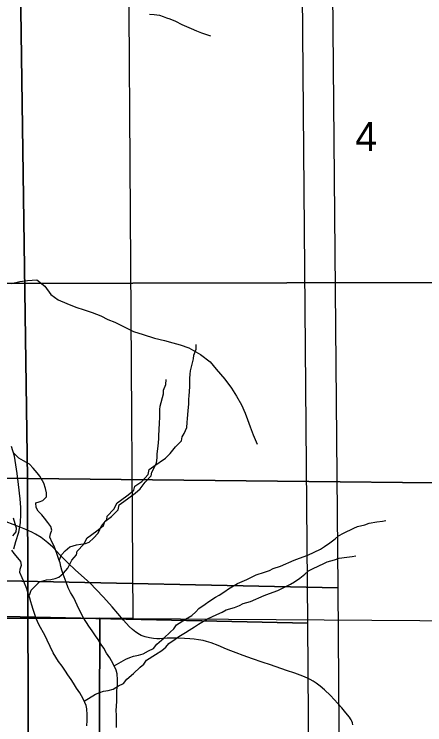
# Model space of a CAD drawing. Extents: x -21.1 to 50.3, y -4.9 to 22.1.
# Drawn here: x 7.402 to 7.992, y 15.768 to 16.789 of the extents above; entities that cross this region are included whole.
import ezdxf

# ---------------------------------------------------------------- set-up
doc = ezdxf.new("R2010")
doc.units = 0
for name, color, linetype in [('GM_X_Minor_River', 7, 'Continuous'), ('GM_X_Rail_Line_Text', 7, 'Continuous'), ('GM_X_Section', 7, 'Continuous'), ('GM_X_Section_Text', 7, 'Continuous'), ('GM_X_Township_Road', 7, 'Continuous'), ('SH_Cut_Line', 7, 'Continuous')]:
    doc.layers.add(name, color=color, linetype=linetype)

msp = doc.modelspace()

# ---------------------------------------------------------------- linework, layer by layer
at = {"layer": 'GM_X_Minor_River'}
for points in [[(7.5969, 16.7888), (7.6033, 16.7881), (7.6113, 16.787), (7.6163, 16.7855), (7.6213, 16.7836), (7.6262, 16.7821), (7.6342, 16.7788), (7.643, 16.7739), (7.6567, 16.7682), (7.6644, 16.7645), (7.6716, 16.7619), (7.6789, 16.7596), (7.6846, 16.7574)], [(7.3984, 16.402), (7.4105, 16.4046), (7.4216, 16.4064), (7.4348, 16.4071), (7.4462, 16.3983), (7.4552, 16.3861), (7.4654, 16.3784), (7.4779, 16.373), (7.4911, 16.368), (7.5029, 16.3642), (7.5142, 16.3603), (7.5267, 16.3553), (7.5369, 16.3503), (7.5468, 16.3464), (7.5604, 16.3399), (7.574, 16.333), (7.5876, 16.3287), (7.6039, 16.3233), (7.6183, 16.3202), (7.6304, 16.3167), (7.641, 16.3136), (7.6535, 16.3094), (7.6702, 16.3001), (7.6837, 16.2894), (7.6928, 16.2788), (7.7048, 16.2643), (7.7146, 16.2517), (7.7218, 16.2403), (7.7289, 16.2277), (7.7341, 16.2159), (7.7375, 16.2064), (7.7416, 16.1961), (7.7457, 16.1847), (7.7517, 16.1714)], [(7.4674, 16.0049), (7.4701, 16.0121), (7.4757, 16.0179), (7.4822, 16.024), (7.4921, 16.0267), (7.4982, 16.0275), (7.5046, 16.0287), (7.5099, 16.0306), (7.5164, 16.0363), (7.5228, 16.0436), (7.5284, 16.055), (7.5353, 16.063), (7.536, 16.068), (7.5454, 16.0779), (7.5503, 16.087), (7.5553, 16.0905), (7.5663, 16.0985), (7.5742, 16.105), (7.5757, 16.1107), (7.5856, 16.1176), (7.595, 16.1276), (7.5965, 16.1348), (7.603, 16.1394), (7.6196, 16.1512), (7.6265, 16.1577), (7.634, 16.1673), (7.6427, 16.1761), (7.6435, 16.1818), (7.6465, 16.1867), (7.6502, 16.1951), (7.651, 16.2023), (7.6513, 16.208), (7.6524, 16.219), (7.6535, 16.2293), (7.6534, 16.2358), (7.6538, 16.2407), (7.6545, 16.2536), (7.6548, 16.2586), (7.6548, 16.2654), (7.6551, 16.2715), (7.6555, 16.2764), (7.66, 16.2939), (7.6603, 16.2992), (7.6637, 16.3076), (7.664, 16.3145)], [(7.4242, 15.9544), (7.4268, 15.9616), (7.4325, 15.9674), (7.4389, 15.9735), (7.4488, 15.9762), (7.4549, 15.977), (7.4613, 15.9782), (7.4666, 15.9801), (7.4731, 15.9858), (7.4795, 15.9931), (7.4852, 16.0045), (7.492, 16.0125), (7.4927, 16.0175), (7.5022, 16.0274), (7.5071, 16.0365), (7.512, 16.04), (7.523, 16.048), (7.5309, 16.0545), (7.5324, 16.0602), (7.5423, 16.0671), (7.5517, 16.077), (7.5532, 16.0843), (7.5597, 16.0889), (7.5764, 16.1007), (7.5832, 16.1072), (7.5907, 16.1168), (7.5994, 16.1255), (7.6002, 16.1312), (7.6032, 16.1362), (7.6069, 16.1446), (7.6077, 16.1518), (7.608, 16.1575), (7.6091, 16.1685), (7.6102, 16.1788), (7.6101, 16.1852), (7.6105, 16.1902), (7.6112, 16.2031), (7.6115, 16.208), (7.6115, 16.2149), (7.6118, 16.221), (7.6122, 16.2259), (7.6167, 16.2434), (7.617, 16.2487), (7.6204, 16.2571), (7.6207, 16.2639)], [(7.4019, 16.0207), (7.4047, 16.0313), (7.4089, 16.0449), (7.4113, 16.0582), (7.4117, 16.0707), (7.4118, 16.0802), (7.4108, 16.0927), (7.4086, 16.1132), (7.4064, 16.1291), (7.4028, 16.1542), (7.3987, 16.1679)], [(7.4092, 16.1512), (7.4015, 16.1588)], [(7.5495, 15.7645), (7.5494, 15.782), (7.549, 15.7888), (7.5493, 15.7949), (7.55, 15.8021), (7.55, 15.8173), (7.5507, 15.8249), (7.5506, 15.8329), (7.5502, 15.8416), (7.549, 15.8466), (7.5448, 15.856), (7.5398, 15.8644), (7.5352, 15.8712), (7.531, 15.8784), (7.5275, 15.8837), (7.5229, 15.8905), (7.5194, 15.8958), (7.5145, 15.903), (7.5095, 15.9098), (7.5018, 15.9219), (7.4972, 15.931), (7.4929, 15.9401), (7.4906, 15.9454), (7.4879, 15.9507), (7.4833, 15.9583), (7.4798, 15.9647), (7.4768, 15.9731), (7.4729, 15.9844), (7.471, 15.9905), (7.4694, 15.9954), (7.4682, 16.0007), (7.4663, 16.0057), (7.4636, 16.014), (7.4597, 16.0246), (7.457, 16.0299), (7.4536, 16.0375), (7.4543, 16.0424), (7.4562, 16.0478), (7.455, 16.0531), (7.4508, 16.0588), (7.4458, 16.0648), (7.4423, 16.0697), (7.4366, 16.075), (7.4339, 16.0803), (7.4335, 16.0868), (7.4384, 16.0883), (7.4437, 16.0903), (7.4487, 16.0956), (7.449, 16.1013), (7.4471, 16.1074), (7.4448, 16.1153), (7.439, 16.1252), (7.4352, 16.1301), (7.4294, 16.1369), (7.4244, 16.1426), (7.4156, 16.1471), (7.4092, 16.1512)], [(7.4005, 16.0397), (7.4054, 16.0451), (7.4057, 16.0508), (7.4038, 16.0569), (7.4015, 16.0648)], [(7.5462, 15.8528), (7.5626, 15.8626), (7.5687, 15.8649), (7.574, 15.8668), (7.5809, 15.868), (7.5877, 15.87), (7.5953, 15.8746), (7.6025, 15.878), (7.6074, 15.8841), (7.6173, 15.8925), (7.6267, 15.9013), (7.6317, 15.9059), (7.6358, 15.9116), (7.6487, 15.9197), (7.6578, 15.9254), (7.6635, 15.9304), (7.6677, 15.9354), (7.6768, 15.9415), (7.6821, 15.9453), (7.6916, 15.9514), (7.6969, 15.9545), (7.7048, 15.9595), (7.7105, 15.9633), (7.7234, 15.971), (7.7367, 15.9771), (7.7443, 15.9806), (7.75, 15.9837), (7.7622, 15.9872), (7.7694, 15.9899), (7.7747, 15.9929), (7.7849, 15.996), (7.8047, 16.0045), (7.8123, 16.0076), (7.8244, 16.0118), (7.8427, 16.0206), (7.8484, 16.0241), (7.8559, 16.0295), (7.8635, 16.0352), (7.8684, 16.0398), (7.8753, 16.0432), (7.8905, 16.0505), (7.8954, 16.0528), (7.906, 16.0556), (7.9125, 16.0579), (7.9235, 16.0595), (7.9315, 16.0606), (7.9365, 16.0614)], [(7.5067, 15.7668), (7.5074, 15.7744), (7.5073, 15.7824), (7.5069, 15.7911), (7.5057, 15.7961), (7.5015, 15.8055), (7.4965, 15.8139), (7.4919, 15.8207), (7.4877, 15.8279), (7.4842, 15.8332), (7.4796, 15.84), (7.4762, 15.8453), (7.4712, 15.8525), (7.4662, 15.8593), (7.4585, 15.8714), (7.4539, 15.8805), (7.4496, 15.8896), (7.4473, 15.8949), (7.4446, 15.9002), (7.44, 15.9078), (7.4366, 15.9142), (7.4335, 15.9225), (7.4296, 15.9339), (7.4277, 15.94), (7.4261, 15.9449), (7.4249, 15.9502), (7.423, 15.9552), (7.4203, 15.9635), (7.4164, 15.9741), (7.4137, 15.9794), (7.4103, 15.987), (7.411, 15.9919), (7.4129, 15.9973), (7.4117, 16.0026), (7.4075, 16.0082), (7.4025, 16.0143), (7.3991, 16.0192)], [(7.5029, 15.8023), (7.5194, 15.8121), (7.5254, 15.8144), (7.5307, 15.8163), (7.5376, 15.8175), (7.5444, 15.8194), (7.552, 15.824), (7.5592, 15.8275), (7.5641, 15.8336), (7.574, 15.842), (7.5835, 15.8508), (7.5884, 15.8554), (7.5925, 15.8611), (7.6054, 15.8692), (7.6145, 15.8749), (7.6202, 15.8799), (7.6244, 15.8848), (7.6335, 15.891), (7.6388, 15.8948), (7.6483, 15.9009), (7.6536, 15.904), (7.6615, 15.909), (7.6672, 15.9128), (7.6801, 15.9205), (7.6934, 15.9266), (7.701, 15.9301), (7.7067, 15.9332), (7.7189, 15.9366), (7.7261, 15.9393), (7.7314, 15.9424), (7.7417, 15.9455), (7.7614, 15.954), (7.769, 15.957), (7.7812, 15.9613), (7.7994, 15.9701), (7.8051, 15.9736), (7.8126, 15.9789), (7.8202, 15.9847), (7.8252, 15.9893), (7.832, 15.9927), (7.8472, 16), (7.8521, 16.0023), (7.8627, 16.0051), (7.8692, 16.0074), (7.8802, 16.0089), (7.8882, 16.0101), (7.8932, 16.0109)]]:
    msp.add_lwpolyline(points, dxfattribs=at)
at = {"layer": 'GM_X_Rail_Line_Text'}
for points in [[(8.9, 16.4052), (6.9092, 16.4009), (6.9044, 16.4003), (6.9016, 16.4001), (6.8954, 16.3998), (6.8737, 16.3998), (6.8333, 16.3999), (6.7991, 16.3998), (6.765, 16.3998), (6.7339, 16.3998)], [(6.7339, 16.3998), (6.765, 16.3998), (6.7991, 16.3998), (6.8333, 16.3999), (6.8737, 16.3998), (6.8954, 16.3998), (6.9016, 16.4001), (6.9044, 16.4003), (6.9092, 16.4009), (8.9, 16.4052)]]:
    msp.add_lwpolyline(points, dxfattribs=at)
at = {"layer": 'GM_X_Section'}
for points in [[(6.473, 17.126), (7.4071, 17.132), (7.4213, 16.1221), (6.4119, 16.1246), (6.4154, 17.126)], [(7.4071, 17.132), (7.4753, 17.1323), (8.3964, 17.1315), (8.4094, 16.1114), (7.4213, 16.1221)], [(6.8441, 16.9976), (7.385, 16.9964), (7.8585, 16.9825), (7.8673, 15.9649), (7.3673, 15.9755), (6.8586, 15.9725)], [(7.5662, 16.9382), (7.573, 15.9211), (7.5252, 15.9214), (6.5596, 15.9199), (6.5415, 16.9412)], [(6.8008, 16.9471), (7.3417, 16.9459), (7.8152, 16.932), (7.824, 15.9144), (7.324, 15.925), (6.8153, 15.9219)], [(6.4119, 16.1246), (7.4213, 16.1221), (7.4245, 15.1173), (6.4128, 15.1194)], [(7.4213, 16.1221), (8.4094, 16.1114), (8.4195, 15.1137), (7.4245, 15.1173)], [(6.8586, 15.9725), (7.3673, 15.9755), (7.8673, 15.9649), (7.8745, 14.9507), (6.8708, 14.9575)], [(7.5252, 15.9214), (7.5222, 14.8982), (6.9863, 14.9122), (6.4986, 14.8975), (6.5047, 15.9207), (6.5596, 15.9199)], [(6.8153, 15.9219), (7.324, 15.925), (7.824, 15.9144), (7.8312, 14.9001), (6.8275, 14.907)], [(7.5252, 15.9214), (7.573, 15.9211), (8.5344, 15.9142), (8.5389, 14.908), (7.5222, 14.8982)]]:
    msp.add_lwpolyline(points, close=True, dxfattribs=at)
at = {"layer": 'GM_X_Township_Road'}
msp.add_lwpolyline([(7.889, 15.768), (7.8883, 15.7711), (7.8876, 15.7733), (7.8867, 15.7754), (7.8857, 15.777), (7.884, 15.7793), (7.8791, 15.7856), (7.873, 15.7924), (7.8672, 15.7988), (7.8568, 15.8102), (7.8481, 15.8186), (7.8421, 15.8236), (7.8363, 15.828), (7.8319, 15.8308), (7.8278, 15.8331), (7.8237, 15.8352), (7.8173, 15.8381), (7.8055, 15.8423), (7.7938, 15.8462), (7.7704, 15.8542), (7.7588, 15.8582), (7.7446, 15.8629), (7.7314, 15.8676), (7.7212, 15.8715), (7.7137, 15.8745), (7.7074, 15.877), (7.6952, 15.8822), (7.6855, 15.8858), (7.6786, 15.888), (7.6737, 15.8892), (7.6674, 15.8902), (7.661, 15.8913), (7.6549, 15.8917), (7.647, 15.8921), (7.6367, 15.8924), (7.6287, 15.8924), (7.622, 15.8924), (7.6161, 15.8921), (7.6118, 15.8919), (7.6073, 15.8917), (7.6027, 15.8921), (7.5966, 15.8929), (7.5906, 15.8944), (7.5877, 15.8954), (7.5849, 15.8966), (7.5822, 15.898), (7.577, 15.9013), (7.5722, 15.9051), (7.5677, 15.9093), (7.5593, 15.9184), (7.5432, 15.9374), (7.5309, 15.9514), (7.5202, 15.9627), (7.5113, 15.9714), (7.4906, 15.9902), (7.4792, 16.0007), (7.4684, 16.0118), (7.4577, 16.0231), (7.4508, 16.0295), (7.446, 16.0334), (7.4409, 16.037), (7.433, 16.0419), (7.4275, 16.0448), (7.4189, 16.0487), (7.4045, 16.0543), (7.3871, 16.061)], dxfattribs=at)
at = {"layer": 'SH_Cut_Line'}
for points in [[(8.9, 16.4052), (6.9092, 16.4009), (6.9044, 16.4003), (6.9016, 16.4001), (6.8954, 16.3998), (6.8737, 16.3998), (6.8333, 16.3999), (6.7991, 16.3998), (6.765, 16.3998), (6.7339, 16.3998)], [(6.7339, 16.3998), (6.765, 16.3998), (6.7991, 16.3998), (6.8333, 16.3999), (6.8737, 16.3998), (6.8954, 16.3998), (6.9016, 16.4001), (6.9044, 16.4003), (6.9092, 16.4009), (8.9, 16.4052)]]:
    msp.add_lwpolyline(points, dxfattribs=at)

# ---------------------------------------------------------------- texts
at = {"layer": 'GM_X_Section_Text'}
msp.add_text('4', height=0.0419, rotation=0, dxfattribs=at).set_placement((7.8925, 16.592))

doc.saveas('drawing.dxf')
